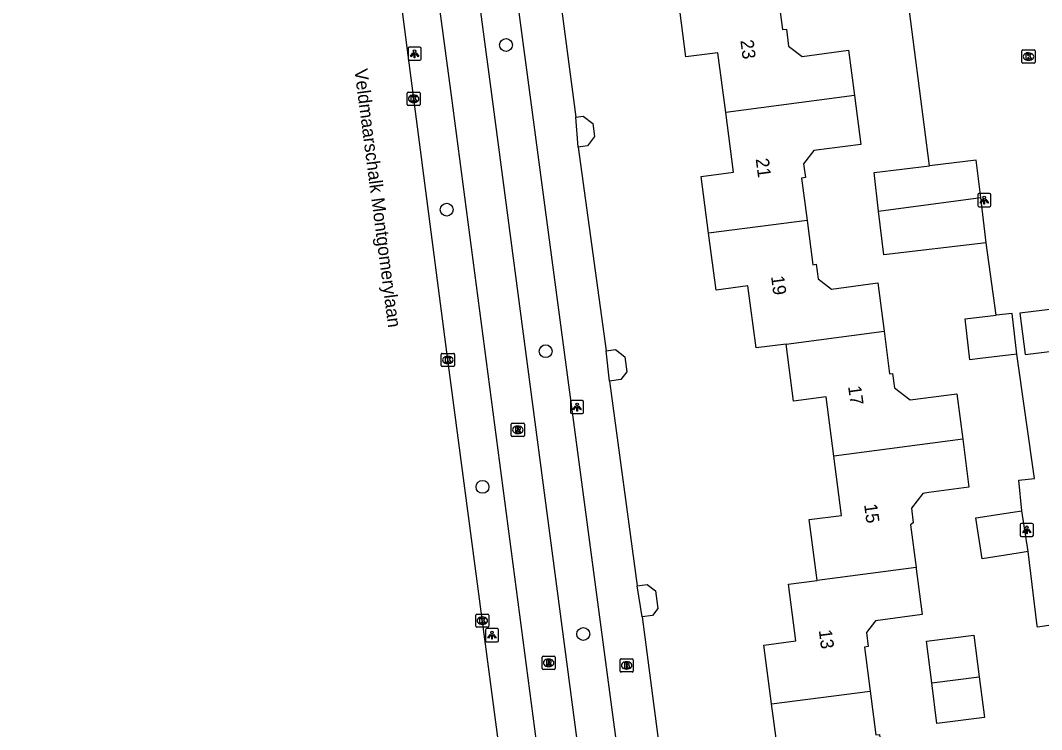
# Model space of a CAD drawing. Extents: x 161084 to 161928, y 385355 to 386522.
# Drawn here: x 161149.1 to 161226.8, y 385866.4 to 385920.4 of the extents above; entities that cross this region are included whole.
import ezdxf

# ---------------------------------------------------------------- set-up
doc = ezdxf.new("R2010")
doc.units = 0
for name, color, linetype in [('IMGEO_Boom', 7, 'Continuous'), ('IMGEO_Brandkraan', 7, 'Continuous'), ('IMGEO_Fietspad_gesloten', 7, 'Continuous'), ('IMGEO_Kolk', 7, 'Continuous'), ('IMGEO_Lichtpunt', 7, 'Continuous'), ('IMGEO_Muur', 7, 'Continuous'), ('IMGEO_Openbare_ruimte_label', 7, 'Continuous'), ('IMGEO_OVBaan_gesloten', 7, 'Continuous'), ('IMGEO_Pand', 7, 'Continuous'), ('IMGEO_Pand_nummerreeks', 7, 'Continuous'), ('IMGEO_Rijbaan_lokaal_open', 7, 'Continuous'), ('IMGEO_Rioolput', 7, 'Continuous'), ('IMGEO_Voetpad_open', 7, 'Continuous')]:
    doc.layers.add(name, color=color, linetype=linetype)

msp = doc.modelspace()

# ---------------------------------------------------------------- linework, layer by layer
at = {"layer": 'IMGEO_Boom'}
for centre in [(161186.023, 385918.496), (161181.513, 385905.95), (161189.038, 385895.179), (161184.236, 385884.855), (161191.899, 385873.649)]:
    msp.add_circle(centre, 0.489, dxfattribs=at)
at = {"layer": 'IMGEO_Brandkraan'}
for p, q in [((161194.697, 385870.835), (161194.697, 385871.687)), ((161194.772, 385871.761), (161195.624, 385871.761)), ((161195.185, 385871.541), (161195.21, 385871.541)), ((161195.698, 385871.687), (161195.698, 385870.835)), ((161195.624, 385870.761), (161194.772, 385870.761)), ((161195.208, 385870.981), (161195.183, 385870.981))]:
    msp.add_line(p, q, dxfattribs=at)
for points in [[(161194.697, 385870.835), (161194.697, 385871.687)], [(161194.772, 385871.761), (161195.624, 385871.761)], [(161195.698, 385871.687), (161195.698, 385870.835)], [(161195.624, 385870.761), (161194.772, 385870.761)], [(161195.045, 385871.461), (161195.045, 385871.061), (161195.258, 385871.061)], [(161195.276, 385871.461), (161195.045, 385871.461)], [(161195.224, 385871.38), (161195.17, 385871.38), (161195.17, 385871.304)], [(161195.17, 385871.304), (161195.223, 385871.304)], [(161195.232, 385871.228), (161195.17, 385871.228), (161195.17, 385871.147)], [(161195.17, 385871.147), (161195.232, 385871.147)]]:
    msp.add_lwpolyline(points, dxfattribs=at)
for centre, radius, start, end in [((161194.774, 385871.685), 0.0765, 91.55205, 178.44795), ((161194.774, 385871.685), 0.0765, 91.55205, 178.44795), ((161195.622, 385871.685), 0.0765, 1.55205, 88.44795), ((161195.622, 385871.685), 0.0765, 1.55205, 88.44795), ((161194.774, 385870.837), 0.0765, 181.55205, 268.44795), ((161194.774, 385870.837), 0.0765, 181.55205, 268.44795), ((161195.225, 385871.342), 0.0379, 267.82845, 90.93552), ((161195.233, 385871.187), 0.0404, 269.87594, 90.50774), ((161195.264, 385871.312), 0.251, 268.66757, 293.53466), ((161195.28, 385871.316), 0.145, 59.4692, 91.53667), ((161195.305, 385871.363), 0.0922, 285.51372, 58.15012), ((161195.31, 385871.171), 0.105, 301.31148, 78.98903), ((161195.622, 385870.837), 0.0765, 271.55205, 358.44795), ((161195.622, 385870.837), 0.0765, 271.55205, 358.44795)]:
    msp.add_arc(centre, radius, start, end, dxfattribs=at)
for centre, major_axis, ratio, start_param, end_param in [((161195.184, 385871.261), (-0.387, 0.002), 0.722429, 4.712389, 7.853982), ((161195.209, 385871.261), (-0.39, 0.002), 0.717154, 1.570796, 4.712389)]:
    msp.add_ellipse(centre, major_axis=major_axis, ratio=ratio, start_param=start_param, end_param=end_param, dxfattribs=at)
at = {"layer": 'IMGEO_Fietspad_gesloten'}
for points in [[(161195.062, 385814.352), (161181.875, 385914.647), (161179.857, 385929.778), (161166.231, 386031.926), (161165.553, 386037.912)], [(161197.985, 385816.037), (161184.889, 385915.142), (161182.884, 385930.152), (161169.586, 386029.717)]]:
    msp.add_lwpolyline(points, dxfattribs=at)
at = {"layer": 'IMGEO_Kolk'}
for p, q in [((161225.266, 385917.187), (161225.266, 385918.039)), ((161225.341, 385918.113), (161226.193, 385918.113)), ((161225.754, 385917.893), (161225.779, 385917.893)), ((161226.267, 385918.039), (161226.267, 385917.187)), ((161226.193, 385917.113), (161225.341, 385917.113)), ((161225.777, 385917.333), (161225.752, 385917.333)), ((161178.494, 385913.968), (161178.494, 385914.82)), ((161178.569, 385914.894), (161179.421, 385914.894)), ((161178.982, 385914.674), (161179.007, 385914.674)), ((161179.495, 385914.82), (161179.495, 385913.968)), ((161179.421, 385913.894), (161178.569, 385913.894)), ((161179.005, 385914.114), (161178.98, 385914.114)), ((161181.098, 385894.09), (161181.098, 385894.942)), ((161181.173, 385895.016), (161182.025, 385895.016)), ((161182.099, 385894.942), (161182.099, 385894.09)), ((161181.609, 385894.236), (161181.584, 385894.236)), ((161181.586, 385894.796), (161181.611, 385894.796)), ((161182.025, 385894.016), (161181.173, 385894.016)), ((161183.723, 385874.243), (161183.723, 385875.095)), ((161183.798, 385875.169), (161184.65, 385875.169)), ((161184.211, 385874.949), (161184.236, 385874.949)), ((161184.724, 385875.095), (161184.724, 385874.243)), ((161184.65, 385874.169), (161183.798, 385874.169)), ((161184.234, 385874.389), (161184.209, 385874.389))]:
    msp.add_line(p, q, dxfattribs=at)
for points in [[(161225.266, 385917.187), (161225.266, 385918.039)], [(161225.341, 385918.113), (161226.193, 385918.113)], [(161225.587, 385917.813), (161225.71, 385917.813), (161225.71, 385917.662), (161225.84, 385917.813), (161226.004, 385917.813), (161225.858, 385917.662), (161226.011, 385917.413), (161225.859, 385917.413), (161225.774, 385917.577), (161225.71, 385917.51), (161225.71, 385917.413), (161225.587, 385917.413), (161225.587, 385917.813)], [(161226.267, 385918.039), (161226.267, 385917.187)], [(161226.193, 385917.113), (161225.341, 385917.113)], [(161178.494, 385913.968), (161178.494, 385914.82)], [(161178.569, 385914.894), (161179.421, 385914.894)], [(161178.815, 385914.594), (161178.938, 385914.594), (161178.938, 385914.443), (161179.068, 385914.594), (161179.232, 385914.594), (161179.086, 385914.443), (161179.239, 385914.194), (161179.087, 385914.194), (161179.002, 385914.358), (161178.938, 385914.291), (161178.938, 385914.194), (161178.815, 385914.194), (161178.815, 385914.594)], [(161179.495, 385914.82), (161179.495, 385913.968)], [(161179.421, 385913.894), (161178.569, 385913.894)], [(161181.098, 385894.09), (161181.098, 385894.942)], [(161181.173, 385895.016), (161182.025, 385895.016)], [(161182.099, 385894.942), (161182.099, 385894.09)], [(161181.419, 385894.716), (161181.542, 385894.716), (161181.542, 385894.565), (161181.672, 385894.716), (161181.836, 385894.716), (161181.69, 385894.565), (161181.843, 385894.316), (161181.691, 385894.316), (161181.606, 385894.48), (161181.542, 385894.413), (161181.542, 385894.316), (161181.419, 385894.316), (161181.419, 385894.716)], [(161182.025, 385894.016), (161181.173, 385894.016)], [(161183.723, 385874.243), (161183.723, 385875.095)], [(161183.798, 385875.169), (161184.65, 385875.169)], [(161184.044, 385874.869), (161184.167, 385874.869), (161184.167, 385874.718), (161184.297, 385874.869), (161184.461, 385874.869), (161184.315, 385874.718), (161184.468, 385874.469), (161184.316, 385874.469), (161184.231, 385874.633), (161184.167, 385874.566), (161184.167, 385874.469), (161184.044, 385874.469), (161184.044, 385874.869)], [(161184.724, 385875.095), (161184.724, 385874.243)], [(161184.65, 385874.169), (161183.798, 385874.169)]]:
    msp.add_lwpolyline(points, dxfattribs=at)
for centre, start, end in [((161225.343, 385918.037), 91.55205, 178.44795), ((161225.343, 385918.037), 91.55205, 178.44795), ((161226.191, 385918.037), 1.55205, 88.44795), ((161226.191, 385918.037), 1.55205, 88.44795), ((161225.343, 385917.189), 181.55205, 268.44795), ((161225.343, 385917.189), 181.55205, 268.44795), ((161226.191, 385917.189), 271.55205, 358.44795), ((161226.191, 385917.189), 271.55205, 358.44795), ((161178.571, 385914.818), 91.55205, 178.44795), ((161178.571, 385914.818), 91.55205, 178.44795), ((161179.419, 385914.818), 1.55205, 88.44795), ((161179.419, 385914.818), 1.55205, 88.44795), ((161178.571, 385913.97), 181.55205, 268.44795), ((161178.571, 385913.97), 181.55205, 268.44795), ((161179.419, 385913.97), 271.55205, 358.44795), ((161179.419, 385913.97), 271.55205, 358.44795), ((161181.175, 385894.94), 91.55205, 178.44795), ((161181.175, 385894.94), 91.55205, 178.44795), ((161182.023, 385894.94), 1.55205, 88.44795), ((161182.023, 385894.94), 1.55205, 88.44795), ((161181.175, 385894.092), 181.55205, 268.44795), ((161181.175, 385894.092), 181.55205, 268.44795), ((161182.023, 385894.092), 271.55205, 358.44795), ((161182.023, 385894.092), 271.55205, 358.44795), ((161183.8, 385875.093), 91.55205, 178.44795), ((161183.8, 385875.093), 91.55205, 178.44795), ((161184.648, 385875.093), 1.55205, 88.44795), ((161184.648, 385875.093), 1.55205, 88.44795), ((161183.8, 385874.245), 181.55205, 268.44795), ((161183.8, 385874.245), 181.55205, 268.44795), ((161184.648, 385874.245), 271.55205, 358.44795), ((161184.648, 385874.245), 271.55205, 358.44795)]:
    msp.add_arc(centre, 0.0765, start, end, dxfattribs=at)
for centre, major_axis, ratio, start_param, end_param in [((161225.753, 385917.613), (-0.387, 0.002), 0.722429, 4.712389, 7.853982), ((161225.778, 385917.613), (-0.39, 0.002), 0.717154, 1.570796, 4.712389), ((161178.981, 385914.394), (-0.387, 0.002), 0.722429, 4.712389, 7.853982), ((161179.006, 385914.394), (-0.39, 0.002), 0.717154, 1.570796, 4.712389), ((161181.585, 385894.516), (-0.387, 0.002), 0.722429, 4.712389, 7.853982), ((161181.61, 385894.516), (-0.39, 0.002), 0.717154, 1.570796, 4.712389), ((161184.21, 385874.669), (-0.387, 0.002), 0.722429, 4.712389, 7.853982), ((161184.235, 385874.669), (-0.39, 0.002), 0.717154, 1.570796, 4.712389)]:
    msp.add_ellipse(centre, major_axis=major_axis, ratio=ratio, start_param=start_param, end_param=end_param, dxfattribs=at)
at = {"layer": 'IMGEO_Lichtpunt'}
for p, q in [((161178.571, 385918.228), (161178.571, 385917.421)), ((161178.571, 385918.228), (161178.571, 385917.421)), ((161179.473, 385918.323), (161178.665, 385918.323)), ((161179.473, 385918.323), (161178.665, 385918.323)), ((161179.567, 385917.421), (161179.567, 385918.228)), ((161179.567, 385917.421), (161179.567, 385918.228)), ((161178.665, 385917.327), (161179.473, 385917.327)), ((161178.665, 385917.327), (161179.473, 385917.327)), ((161221.908, 385907.084), (161221.908, 385906.277)), ((161221.908, 385907.084), (161221.908, 385906.277)), ((161222.81, 385907.179), (161222.002, 385907.179)), ((161222.81, 385907.179), (161222.002, 385907.179)), ((161222.904, 385906.277), (161222.904, 385907.084)), ((161222.904, 385906.277), (161222.904, 385907.084)), ((161222.002, 385906.183), (161222.81, 385906.183)), ((161222.002, 385906.183), (161222.81, 385906.183)), ((161190.931, 385891.334), (161190.931, 385890.527)), ((161190.931, 385891.334), (161190.931, 385890.527)), ((161191.833, 385891.429), (161191.025, 385891.429)), ((161191.833, 385891.429), (161191.025, 385891.429)), ((161191.927, 385890.527), (161191.927, 385891.334)), ((161191.927, 385890.527), (161191.927, 385891.334)), ((161191.025, 385890.433), (161191.833, 385890.433)), ((161191.025, 385890.433), (161191.833, 385890.433)), ((161225.143, 385881.981), (161225.143, 385881.174)), ((161225.143, 385881.981), (161225.143, 385881.174)), ((161226.045, 385882.076), (161225.237, 385882.076)), ((161226.045, 385882.076), (161225.237, 385882.076)), ((161226.139, 385881.174), (161226.139, 385881.981)), ((161226.139, 385881.174), (161226.139, 385881.981)), ((161225.237, 385881.08), (161226.045, 385881.08)), ((161225.237, 385881.08), (161226.045, 385881.08)), ((161184.457, 385873.965), (161184.457, 385873.158)), ((161184.457, 385873.965), (161184.457, 385873.158)), ((161185.359, 385874.06), (161184.551, 385874.06)), ((161185.359, 385874.06), (161184.551, 385874.06)), ((161185.453, 385873.158), (161185.453, 385873.965)), ((161185.453, 385873.158), (161185.453, 385873.965)), ((161184.551, 385873.064), (161185.359, 385873.064)), ((161184.551, 385873.064), (161185.359, 385873.064))]:
    msp.add_line(p, q, dxfattribs=at)
for points in [[(161178.945, 385917.892), (161178.984, 385917.864), (161178.796, 385917.602), (161178.758, 385917.629), (161178.945, 385917.892)], [(161179.047, 385917.844), (161179.094, 385917.844), (161179.094, 385917.522), (161179.047, 385917.522), (161179.047, 385917.844)], [(161179.157, 385917.864), (161179.195, 385917.891), (161179.382, 385917.629), (161179.343, 385917.601), (161179.157, 385917.864)], [(161222.282, 385906.748), (161222.321, 385906.72), (161222.133, 385906.458), (161222.095, 385906.485), (161222.282, 385906.748)], [(161222.384, 385906.7), (161222.431, 385906.7), (161222.431, 385906.378), (161222.384, 385906.378), (161222.384, 385906.7)], [(161222.494, 385906.72), (161222.532, 385906.747), (161222.719, 385906.485), (161222.68, 385906.457), (161222.494, 385906.72)], [(161191.305, 385890.998), (161191.344, 385890.97), (161191.156, 385890.708), (161191.118, 385890.735), (161191.305, 385890.998)], [(161191.407, 385890.95), (161191.454, 385890.95), (161191.454, 385890.628), (161191.407, 385890.628), (161191.407, 385890.95)], [(161191.517, 385890.97), (161191.555, 385890.997), (161191.742, 385890.735), (161191.703, 385890.707), (161191.517, 385890.97)], [(161225.517, 385881.645), (161225.556, 385881.617), (161225.368, 385881.355), (161225.33, 385881.382), (161225.517, 385881.645)], [(161225.729, 385881.617), (161225.767, 385881.644), (161225.954, 385881.382), (161225.915, 385881.354), (161225.729, 385881.617)], [(161225.619, 385881.597), (161225.666, 385881.597), (161225.666, 385881.275), (161225.619, 385881.275), (161225.619, 385881.597)], [(161184.831, 385873.629), (161184.87, 385873.601), (161184.682, 385873.339), (161184.644, 385873.366), (161184.831, 385873.629)], [(161184.933, 385873.581), (161184.98, 385873.581), (161184.98, 385873.259), (161184.933, 385873.259), (161184.933, 385873.581)], [(161185.043, 385873.601), (161185.081, 385873.628), (161185.268, 385873.366), (161185.229, 385873.338), (161185.043, 385873.601)]]:
    msp.add_lwpolyline(points, dxfattribs=at)
for centre in [(161179.07, 385918.026), (161222.407, 385906.882), (161191.43, 385891.132), (161225.642, 385881.779), (161184.956, 385873.763)]:
    msp.add_circle(centre, 0.0994, dxfattribs=at)
for centre, start, end in [((161178.665, 385918.228), 90, 180), ((161178.665, 385918.228), 90, 180), ((161179.473, 385918.228), 0, 90), ((161179.473, 385918.228), 0, 90), ((161178.665, 385917.421), 180, 270), ((161178.665, 385917.421), 180, 270), ((161179.473, 385917.421), 270, 0), ((161179.473, 385917.421), 270, 360), ((161222.002, 385907.084), 90, 180), ((161222.002, 385907.084), 90, 180), ((161222.81, 385907.084), 0, 90), ((161222.81, 385907.084), 0, 90), ((161222.002, 385906.277), 180, 270), ((161222.002, 385906.277), 180, 270), ((161222.81, 385906.277), 270, 0), ((161222.81, 385906.277), 270, 360), ((161191.025, 385891.334), 90, 180), ((161191.025, 385891.334), 90, 180), ((161191.833, 385891.334), 0, 90), ((161191.833, 385891.334), 0, 90), ((161191.025, 385890.527), 180, 270), ((161191.025, 385890.527), 180, 270), ((161191.833, 385890.527), 270, 0), ((161191.833, 385890.527), 270, 360), ((161225.237, 385881.981), 90, 180), ((161225.237, 385881.981), 90, 180), ((161226.045, 385881.981), 0, 90), ((161226.045, 385881.981), 0, 90), ((161225.237, 385881.174), 180, 270), ((161225.237, 385881.174), 180, 270), ((161226.045, 385881.174), 270, 0), ((161226.045, 385881.174), 270, 360), ((161184.551, 385873.965), 90, 180), ((161184.551, 385873.965), 90, 180), ((161185.359, 385873.965), 0, 90), ((161185.359, 385873.965), 0, 90), ((161184.551, 385873.158), 180, 270), ((161184.551, 385873.158), 180, 270), ((161185.359, 385873.158), 270, 0), ((161185.359, 385873.158), 270, 360)]:
    msp.add_arc(centre, 0.0946, start, end, dxfattribs=at)
at = {"layer": 'IMGEO_Muur'}
for points in [[(161189.272, 385928.602), (161191.332, 385912.99)], [(161191.516, 385910.725), (161193.638, 385895.214)], [(161193.899, 385892.906), (161195.995, 385877.316)], [(161196.387, 385874.969), (161198.436, 385859.257)]]:
    msp.add_lwpolyline(points, dxfattribs=at)
at = {"layer": 'IMGEO_OVBaan_gesloten'}
msp.add_lwpolyline([(161194.813, 385794.299), (161194.675, 385795.33), (161194.437, 385797.117), (161192.506, 385812.149), (161181.599, 385894.516), (161177.056, 385929.432), (161176.3, 385935.247), (161173.593, 385955.119), (161163.181, 386034.035), (161162.806, 386036.478), (161159.857, 386058.81), (161157.079, 386080.17), (161154.412, 386100.485), (161151.938, 386119.836), (161149.318, 386139.173), (161149.083, 386140.767)], dxfattribs=at)
at = {"layer": 'IMGEO_Pand'}
for points in [[(161206.622, 385922.928), (161207.049, 385919.666), (161207.355, 385919.706), (161207.525, 385918.412), (161208.549, 385917.625), (161212.075, 385918.086), (161212.527, 385914.637)], [(161202.737, 385913.352), (161202.14, 385917.907), (161199.713, 385917.59), (161199.143, 385921.945)], [(161212.527, 385914.637), (161202.737, 385913.352)], [(161212.527, 385914.637), (161213.014, 385910.917), (161209.434, 385910.448), (161208.666, 385909.449), (161208.804, 385908.396), (161208.512, 385908.358), (161208.934, 385905.139)], [(161201.432, 385904.155), (161200.866, 385908.478), (161203.333, 385908.801), (161202.737, 385913.352)], [(161222.134, 385906.87), (161221.795, 385909.714), (161218.236, 385909.289)], [(161214.372, 385905.852), (161214.021, 385908.786), (161218.236, 385909.289)], [(161214.372, 385905.852), (161222.134, 385906.87)], [(161222.544, 385903.44), (161222.134, 385906.87)], [(161222.544, 385903.44), (161214.771, 385902.512), (161214.372, 385905.852)], [(161208.934, 385905.139), (161201.432, 385904.155)], [(161208.934, 385905.139), (161209.375, 385901.769), (161209.617, 385901.801), (161209.761, 385900.697), (161210.782, 385899.913), (161214.303, 385900.374), (161214.784, 385896.701)], [(161207.337, 385895.726), (161205.047, 385895.427), (161204.429, 385900.149), (161201.998, 385899.83), (161201.432, 385904.155)], [(161224.887, 385894.944), (161224.533, 385898.053), (161223.307, 385897.913)], [(161224.887, 385894.944), (161222.093, 385894.625), (161221.318, 385894.537), (161220.964, 385897.646), (161223.307, 385897.913)], [(161207.337, 385895.726), (161214.784, 385896.701)], [(161214.784, 385896.701), (161215.208, 385893.464), (161215.431, 385893.493), (161215.574, 385892.4), (161216.764, 385891.485), (161220.31, 385891.949), (161220.765, 385888.48)], [(161210.96, 385887.198), (161210.369, 385891.709), (161207.905, 385891.386), (161207.337, 385895.726)], [(161220.765, 385888.48), (161210.96, 385887.198)], [(161220.765, 385888.48), (161221.244, 385884.822), (161218.186, 385884.422), (161217.721, 385884.361), (161216.858, 385883.237), (161217.004, 385882.117), (161216.791, 385881.954), (161217.214, 385878.724)], [(161209.691, 385877.736), (161209.639, 385878.136), (161209.086, 385882.362), (161211.551, 385882.685), (161210.96, 385887.198)], [(161225.75, 385879.929), (161224.98, 385879.81), (161222.246, 385879.386), (161221.767, 385882.485), (161224.58, 385882.921), (161225.271, 385883.028)], [(161225.75, 385879.929), (161225.271, 385883.028)], [(161217.214, 385878.724), (161209.691, 385877.736)], [(161217.214, 385878.724), (161217.229, 385878.609), (161217.684, 385875.135), (161214.121, 385874.668), (161213.435, 385873.775), (161213.575, 385872.699), (161213.288, 385872.662), (161213.727, 385869.312)], [(161206.232, 385868.328), (161205.646, 385872.802), (161208.082, 385873.121), (161207.515, 385877.45), (161209.691, 385877.736)], [(161218.41, 385869.927), (161218.005, 385873.117), (161221.614, 385873.575), (161222.017, 385870.4)], [(161222.017, 385870.4), (161222.411, 385867.294), (161218.802, 385866.836), (161218.41, 385869.927)], [(161218.41, 385869.927), (161222.017, 385870.4)], [(161206.232, 385868.328), (161213.727, 385869.312)], [(161213.727, 385869.312), (161214.163, 385865.979), (161214.425, 385866.013), (161214.565, 385864.947), (161215.548, 385864.191), (161218.991, 385864.642), (161221.009, 385863.091)], [(161219.208, 385860.75), (161209.87, 385859.527), (161209.262, 385864.173), (161206.818, 385863.853), (161206.232, 385868.328)]]:
    msp.add_lwpolyline(points, dxfattribs=at)
at = {"layer": 'IMGEO_Rijbaan_lokaal_open'}
for points in [[(161218.236, 385909.289), (161216.73, 385921.061)], [(161223.307, 385897.913), (161222.544, 385903.44)], [(161229.911, 385898.671), (161225.103, 385898.065), (161225.51, 385894.935), (161230.29, 385895.511), (161229.911, 385898.671)], [(161225.271, 385883.028), (161225.028, 385885.369), (161226.226, 385885.486), (161224.887, 385894.944)], [(161259.346, 385874.464), (161257.475, 385874.49), (161236.064, 385871.703), (161230.331, 385870.957), (161230.27, 385872.118), (161227.681, 385874.351), (161226.449, 385874.167), (161226.437, 385874.268), (161225.75, 385879.929)]]:
    msp.add_lwpolyline(points, dxfattribs=at)
at = {"layer": 'IMGEO_Rioolput'}
for p, q in [((161186.42, 385888.77), (161186.42, 385889.622)), ((161186.495, 385889.696), (161187.347, 385889.696)), ((161186.908, 385889.476), (161186.933, 385889.476)), ((161187.421, 385889.622), (161187.421, 385888.77)), ((161187.347, 385888.696), (161186.495, 385888.696)), ((161186.931, 385888.916), (161186.906, 385888.916)), ((161188.765, 385871.031), (161188.765, 385871.883)), ((161188.84, 385871.957), (161189.692, 385871.957)), ((161189.253, 385871.737), (161189.278, 385871.737)), ((161189.766, 385871.883), (161189.766, 385871.031)), ((161189.692, 385870.957), (161188.84, 385870.957)), ((161189.276, 385871.177), (161189.251, 385871.177))]:
    msp.add_line(p, q, dxfattribs=at)
for points in [[(161186.42, 385888.77), (161186.42, 385889.622)], [(161186.495, 385889.696), (161187.347, 385889.696)], [(161187.009, 385889.394), (161186.757, 385889.396), (161186.757, 385888.996)], [(161187.421, 385889.622), (161187.421, 385888.77)], [(161187.347, 385888.696), (161186.495, 385888.696)], [(161186.757, 385888.996), (161186.881, 385888.996), (161186.881, 385889.158), (161186.892, 385889.158)], [(161186.935, 385889.315), (161186.881, 385889.315), (161186.881, 385889.234)], [(161186.881, 385889.234), (161186.933, 385889.234)], [(161186.939, 385889.129), (161187.01, 385888.996), (161187.15, 385888.996), (161187.085, 385889.122)], [(161188.765, 385871.031), (161188.765, 385871.883)], [(161188.84, 385871.957), (161189.692, 385871.957)], [(161189.354, 385871.655), (161189.102, 385871.657), (161189.102, 385871.257)], [(161189.28, 385871.576), (161189.226, 385871.576), (161189.226, 385871.495)], [(161189.766, 385871.883), (161189.766, 385871.031)], [(161189.692, 385870.957), (161188.84, 385870.957)], [(161189.102, 385871.257), (161189.226, 385871.257), (161189.226, 385871.419), (161189.237, 385871.419)], [(161189.226, 385871.495), (161189.278, 385871.495)], [(161189.284, 385871.39), (161189.355, 385871.257), (161189.495, 385871.257), (161189.43, 385871.383)]]:
    msp.add_lwpolyline(points, dxfattribs=at)
for centre, radius, start, end in [((161186.497, 385889.62), 0.0765, 91.55205, 178.44795), ((161186.497, 385889.62), 0.0765, 91.55205, 178.44795), ((161187.008, 385889.284), 0.109, 350.36119, 89.41601), ((161187.345, 385889.62), 0.0765, 1.55205, 88.44795), ((161187.345, 385889.62), 0.0765, 1.55205, 88.44795), ((161186.497, 385888.772), 0.0765, 181.55205, 268.44795), ((161186.497, 385888.772), 0.0765, 181.55205, 268.44795), ((161186.891, 385889.105), 0.0533, 26.02933, 88.69889), ((161186.917, 385889.423), 0.19, 274.7715, 282.96867), ((161186.941, 385889.219), 0.0964, 77.00612, 93.18647), ((161186.955, 385889.276), 0.0378, 276.66336, 79.67722), ((161187.006, 385889.284), 0.112, 277.58423, 350.98172), ((161186.99, 385889.069), 0.108, 29.51342, 73.79051), ((161187.345, 385888.772), 0.0765, 271.55205, 358.44795), ((161187.345, 385888.772), 0.0765, 271.55205, 358.44795), ((161188.842, 385871.881), 0.0765, 91.55205, 178.44795), ((161188.842, 385871.881), 0.0765, 91.55205, 178.44795), ((161189.286, 385871.48), 0.0964, 77.00612, 93.18647), ((161189.3, 385871.537), 0.0378, 276.66336, 79.67722), ((161189.353, 385871.545), 0.109, 350.36119, 89.41601), ((161189.351, 385871.545), 0.112, 277.58423, 350.98172), ((161189.69, 385871.881), 0.0765, 1.55205, 88.44795), ((161189.69, 385871.881), 0.0765, 1.55205, 88.44795), ((161188.842, 385871.033), 0.0765, 181.55205, 268.44795), ((161188.842, 385871.033), 0.0765, 181.55205, 268.44795), ((161189.236, 385871.366), 0.0533, 26.02933, 88.69889), ((161189.262, 385871.684), 0.19, 274.7715, 282.96867), ((161189.335, 385871.33), 0.108, 29.51342, 73.79051), ((161189.69, 385871.033), 0.0765, 271.55205, 358.44795), ((161189.69, 385871.033), 0.0765, 271.55205, 358.44795)]:
    msp.add_arc(centre, radius, start, end, dxfattribs=at)
for centre, major_axis, ratio, start_param, end_param in [((161186.907, 385889.196), (-0.387, 0.002), 0.722429, 4.712389, 7.853982), ((161186.932, 385889.196), (-0.39, 0.002), 0.717154, 1.570796, 4.712389), ((161189.252, 385871.457), (-0.387, 0.002), 0.722429, 4.712389, 7.853982), ((161189.277, 385871.457), (-0.39, 0.002), 0.717154, 1.570796, 4.712389)]:
    msp.add_ellipse(centre, major_axis=major_axis, ratio=ratio, start_param=start_param, end_param=end_param, dxfattribs=at)
at = {"layer": 'IMGEO_Voetpad_open'}
for points in [[(161200.12, 385806.935), (161202.222, 385807.184), (161199.391, 385828.145), (161185.759, 385930.507), (161182.444, 385955.504), (161177.745, 385992.295)], [(161189.272, 385928.602), (161191.332, 385912.99)], [(161191.332, 385912.99), (161191.904, 385913.065), (161192.632, 385912.508), (161192.762, 385911.524), (161192.221, 385910.818), (161191.516, 385910.725)], [(161191.516, 385910.725), (161191.332, 385912.99)], [(161191.516, 385910.725), (161193.638, 385895.214)], [(161193.638, 385895.214), (161194.346, 385895.308), (161195.057, 385894.763), (161195.209, 385893.621), (161194.747, 385893.019), (161193.899, 385892.906)], [(161193.899, 385892.906), (161193.638, 385895.214)], [(161193.899, 385892.906), (161195.995, 385877.316)], [(161195.995, 385877.316), (161196.759, 385877.417), (161197.396, 385876.929), (161197.572, 385875.597), (161197.171, 385875.073), (161196.387, 385874.969)], [(161196.387, 385874.969), (161195.995, 385877.316)], [(161196.387, 385874.969), (161198.436, 385859.257)]]:
    msp.add_lwpolyline(points, dxfattribs=at)

# ---------------------------------------------------------------- texts
at = {"layer": 'IMGEO_Openbare_ruimte_label'}
msp.add_text('Veldmaarschalk Montgomerylaan', height=1, rotation=277.47342, dxfattribs=at).set_placement((161174.486, 385916.614))
at = {"layer": 'IMGEO_Pand_nummerreeks'}
for s, rotation, p in [('23', 277.45946, (161203.849, 385918.838)), ('21', 277.46189, (161205.013, 385909.814)), ('19', 277.46189, (161206.184, 385900.873)), ('17', 277.69817, (161212.043, 385892.496)), ('15', 277.70034, (161213.258, 385883.508)), ('13', 277.4597, (161209.813, 385873.937))]:
    msp.add_text(s, height=1, rotation=rotation, dxfattribs=at).set_placement(p)

doc.saveas('drawing.dxf')
